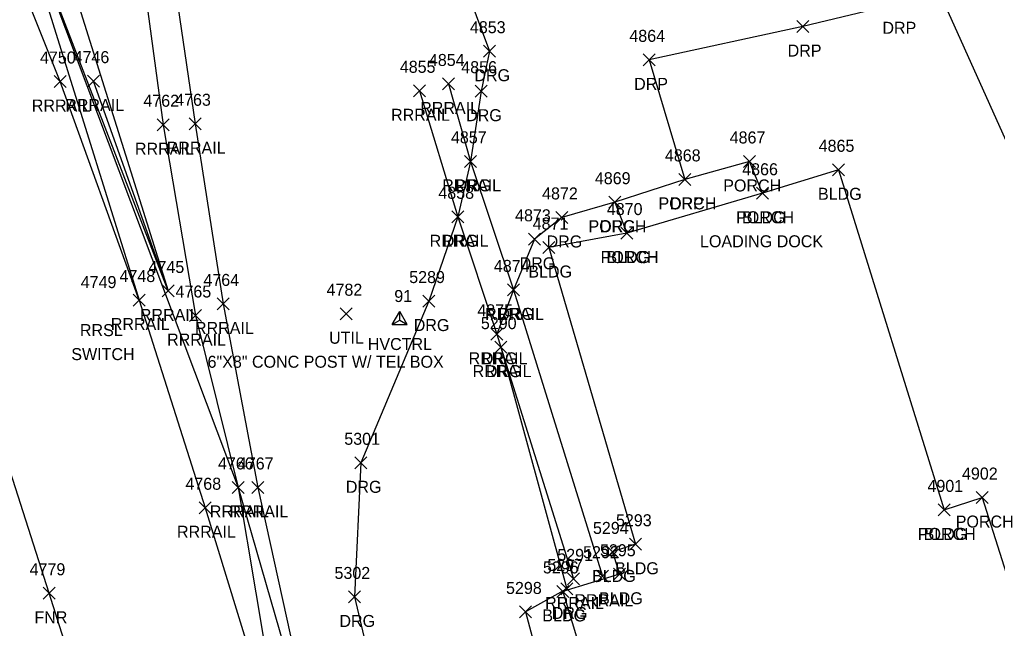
# Model space of a CAD drawing. Extents: x 1462668 to 1465147, y 550359 to 557351.
# Drawn here: x 1464071.2 to 1464234.2, y 554246.3 to 554347.7 of the extents above; entities that cross this region are included whole.
import ezdxf

# ---------------------------------------------------------------- set-up
doc = ezdxf.new("R2010")
doc.units = 0
for name, color, linetype in [('C_A', 7, 'Continuous'), ('C_I', 7, 'Continuous'), ('CPSM', 7, 'Continuous'), ('L_A', 7, 'Continuous'), ('L_C', 7, 'Continuous'), ('L_I', 7, 'Continuous'), ('L_TIC', 7, 'Continuous'), ('LBC', 7, 'Continuous'), ('LBF', 7, 'Continuous'), ('LFNC', 7, 'Continuous'), ('PET', 7, 'Continuous'), ('R_A', 7, 'Continuous'), ('R_C', 7, 'Continuous'), ('R_I', 7, 'Continuous'), ('R_TIC', 7, 'Continuous'), ('RDG', 7, 'Continuous'), ('RDP', 7, 'Continuous'), ('RR', 7, 'Continuous'), ('U_A', 7, 'Continuous'), ('U_C', 7, 'Continuous'), ('U_I', 7, 'Continuous'), ('UDEFAULT', 7, 'Continuous')]:
    doc.layers.add(name, color=color, linetype=linetype)

msp = doc.modelspace()

# ---------------------------------------------------------------- linework, layer by layer
at = {"layer": 'CPSM'}
for p, q in [((1464133.31, 554296.93), (1464134.56, 554299.09)), ((1464135.81, 554296.93), (1464134.56, 554299.09)), ((1464134.56, 554297.65), (1464134.56, 554299.09)), ((1464133.31, 554296.93), (1464134.56, 554297.65)), ((1464133.31, 554296.93), (1464135.81, 554296.93)), ((1464134.56, 554297.65), (1464134.56, 554297.65)), ((1464134.56, 554297.65), (1464135.81, 554296.93))]:
    msp.add_line(p, q, dxfattribs=at)
at = {"layer": 'L_TIC'}
for points in [[(1464191.85, 554323.07), (1464193.85, 554325.07)], [(1464193.85, 554323.07), (1464191.85, 554325.07)], [(1464206.67, 554321.68), (1464208.67, 554323.68)], [(1464208.67, 554321.68), (1464206.67, 554323.68)], [(1464206.67, 554321.68), (1464208.67, 554323.68)], [(1464208.67, 554321.68), (1464206.67, 554323.68)], [(1464181.06, 554320.08), (1464183.06, 554322.08)], [(1464183.06, 554320.08), (1464181.06, 554322.08)], [(1464193.99, 554317.77), (1464195.99, 554319.77)], [(1464195.99, 554317.77), (1464193.99, 554319.77)], [(1464193.99, 554317.77), (1464195.99, 554319.77)], [(1464195.99, 554317.77), (1464193.99, 554319.77)], [(1464169.4, 554316.28), (1464171.4, 554318.28)], [(1464171.4, 554316.28), (1464169.4, 554318.28)], [(1464171.42, 554311.14), (1464173.42, 554313.14)], [(1464173.42, 554311.14), (1464171.42, 554313.14)], [(1464171.42, 554311.14), (1464173.42, 554313.14)], [(1464173.42, 554311.14), (1464171.42, 554313.14)], [(1464158.41, 554308.73), (1464160.41, 554310.73)], [(1464160.41, 554308.73), (1464158.41, 554310.73)], [(1464230.59, 554267.07), (1464232.59, 554269.07)], [(1464232.59, 554267.07), (1464230.59, 554269.07)], [(1464224.27, 554265.01), (1464226.27, 554267.01)], [(1464226.27, 554265.01), (1464224.27, 554267.01)], [(1464224.27, 554265.01), (1464226.27, 554267.01)], [(1464226.27, 554265.01), (1464224.27, 554267.01)], [(1464172.86, 554259.29), (1464174.86, 554261.29)], [(1464174.86, 554259.29), (1464172.86, 554261.29)], [(1464169.02, 554258.01), (1464171.02, 554260.01)], [(1464171.02, 554258.01), (1464169.02, 554260.01)], [(1464170.19, 554254.29), (1464172.19, 554256.29)], [(1464172.19, 554254.29), (1464170.19, 554256.29)], [(1464075.17, 554251.12), (1464077.17, 554253.12)], [(1464077.17, 554251.12), (1464075.17, 554253.12)], [(1464160.74, 554251.43), (1464162.74, 554253.43)], [(1464162.74, 554251.43), (1464160.74, 554253.43)]]:
    msp.add_lwpolyline(points, dxfattribs=at)
at = {"layer": 'LBC'}
for points in [[(1464207.67, 554322.68), (1464194.99, 554318.77), (1464172.42, 554312.14), (1464159.41, 554309.73), (1464173.86, 554260.29), (1464170.02, 554259.01), (1464171.19, 554255.29), (1464161.74, 554252.43), (1464167.81, 554232.32), (1464171.86, 554233.52)], [(1464207.67, 554322.68), (1464225.27, 554266.01)]]:
    msp.add_lwpolyline(points, dxfattribs=at)
at = {"layer": 'LBF'}
for points in [[(1464194.99, 554318.77), (1464192.85, 554324.07), (1464182.06, 554321.08), (1464170.4, 554317.28), (1464172.42, 554312.14)], [(1464225.27, 554266.01), (1464231.59, 554268.07), (1464244.72, 554226.75)]]:
    msp.add_lwpolyline(points, dxfattribs=at)
at = {"layer": 'LFNC'}
msp.add_lwpolyline([(1464115.65, 554143.51), (1464112.18, 554156.7), (1464102.13, 554162), (1464094.23, 554192.09), (1464085.59, 554222.34), (1464076.17, 554252.12), (1464066.58, 554281.84), (1464057.63, 554311.79)], dxfattribs=at)
at = {"layer": 'PET'}
msp.add_lwpolyline([(1464089.9, 554691.06), (1464094.27, 554684.22), (1464105, 554658.11), (1464124.73, 554609.65), (1464153.04, 554539.67), (1464171.4, 554492.18), (1464186.72, 554450.32), (1464208.54, 554393.14), (1464223.89, 554353.56), (1464237.53, 554323.14), (1464261.17, 554279.59), (1464280.77, 554235.06), (1464302.94, 554196.7), (1464308.98, 554181.31), (1464306.75, 554172.62), (1464301.03, 554165.47), (1464292.18, 554160.93), (1464282.62, 554157.83)], dxfattribs=at)
at = {"layer": 'R_TIC'}
for points in [[(1464200.72, 554345.55), (1464202.72, 554347.55)], [(1464202.72, 554345.55), (1464200.72, 554347.55)], [(1464148.52, 554341.44), (1464150.52, 554343.44)], [(1464150.52, 554341.44), (1464148.52, 554343.44)], [(1464175.13, 554340), (1464177.13, 554342)], [(1464177.13, 554340), (1464175.13, 554342)], [(1464076.98, 554336.39), (1464078.98, 554338.39)], [(1464078.98, 554336.39), (1464076.98, 554338.39)], [(1464082.55, 554336.46), (1464084.55, 554338.46)], [(1464084.55, 554336.46), (1464082.55, 554338.46)], [(1464141.69, 554335.98), (1464143.69, 554337.98)], [(1464143.69, 554335.98), (1464141.69, 554337.98)], [(1464136.84, 554334.84), (1464138.84, 554336.84)], [(1464138.84, 554334.84), (1464136.84, 554336.84)], [(1464147.14, 554334.78), (1464149.14, 554336.78)], [(1464149.14, 554334.78), (1464147.14, 554336.78)], [(1464094.16, 554329.19), (1464096.16, 554331.19)], [(1464096.16, 554329.19), (1464094.16, 554331.19)], [(1464099.46, 554329.35), (1464101.46, 554331.35)], [(1464101.46, 554329.35), (1464099.46, 554331.35)], [(1464145.36, 554323.09), (1464147.36, 554325.09)], [(1464147.36, 554323.09), (1464145.36, 554325.09)], [(1464145.36, 554323.09), (1464147.36, 554325.09)], [(1464147.36, 554323.09), (1464145.36, 554325.09)], [(1464181.06, 554320.08), (1464183.06, 554322.08)], [(1464183.06, 554320.08), (1464181.06, 554322.08)], [(1464169.4, 554316.28), (1464171.4, 554318.28)], [(1464171.4, 554316.28), (1464169.4, 554318.28)], [(1464143.26, 554313.85), (1464145.26, 554315.85)], [(1464145.26, 554313.85), (1464143.26, 554315.85)], [(1464143.26, 554313.85), (1464145.26, 554315.85)], [(1464145.26, 554313.85), (1464143.26, 554315.85)], [(1464160.55, 554313.74), (1464162.55, 554315.74)], [(1464162.55, 554313.74), (1464160.55, 554315.74)], [(1464156.05, 554310.1), (1464158.05, 554312.1)], [(1464158.05, 554310.1), (1464156.05, 554312.1)], [(1464094.98, 554301.5), (1464096.98, 554303.5)], [(1464096.98, 554301.5), (1464094.98, 554303.5)], [(1464094.98, 554301.5), (1464096.98, 554303.5)], [(1464096.98, 554301.5), (1464094.98, 554303.5)], [(1464152.51, 554301.67), (1464154.51, 554303.67)], [(1464154.51, 554301.67), (1464152.51, 554303.67)], [(1464152.51, 554301.67), (1464154.51, 554303.67)], [(1464154.51, 554301.67), (1464152.51, 554303.67)], [(1464090.14, 554299.98), (1464092.14, 554301.98)], [(1464092.14, 554299.98), (1464090.14, 554301.98)], [(1464090.14, 554299.98), (1464092.14, 554301.98)], [(1464092.14, 554299.98), (1464090.14, 554301.98)], [(1464138.41, 554299.81), (1464140.41, 554301.81)], [(1464140.41, 554299.81), (1464138.41, 554301.81)], [(1464104.16, 554299.33), (1464106.16, 554301.33)], [(1464106.16, 554299.33), (1464104.16, 554301.33)], [(1464099.52, 554297.4), (1464101.52, 554299.4)], [(1464101.52, 554297.4), (1464099.52, 554299.4)], [(1464149.76, 554294.27), (1464151.76, 554296.27)], [(1464151.76, 554294.27), (1464149.76, 554296.27)], [(1464149.76, 554294.27), (1464151.76, 554296.27)], [(1464151.76, 554294.27), (1464149.76, 554296.27)], [(1464150.43, 554292.13), (1464152.43, 554294.13)], [(1464152.43, 554292.13), (1464150.43, 554294.13)], [(1464150.43, 554292.13), (1464152.43, 554294.13)], [(1464152.43, 554292.13), (1464150.43, 554294.13)], [(1464127.1, 554272.86), (1464129.1, 554274.86)], [(1464129.1, 554272.86), (1464127.1, 554274.86)], [(1464106.64, 554268.76), (1464108.64, 554270.76)], [(1464108.64, 554268.76), (1464106.64, 554270.76)], [(1464106.64, 554268.76), (1464108.64, 554270.76)], [(1464108.64, 554268.76), (1464106.64, 554270.76)], [(1464109.91, 554268.75), (1464111.91, 554270.75)], [(1464111.91, 554268.75), (1464109.91, 554270.75)], [(1464101.17, 554265.37), (1464103.17, 554267.37)], [(1464103.17, 554265.37), (1464101.17, 554267.37)], [(1464167.38, 554253.97), (1464169.38, 554255.97)], [(1464169.38, 554253.97), (1464167.38, 554255.97)], [(1464162.51, 554253.52), (1464164.51, 554255.52)], [(1464164.51, 554253.52), (1464162.51, 554255.52)], [(1464161.41, 554251.84), (1464163.41, 554253.84)], [(1464163.41, 554251.84), (1464161.41, 554253.84)], [(1464126.03, 554250.51), (1464128.03, 554252.51)], [(1464128.03, 554250.51), (1464126.03, 554252.51)], [(1464154.54, 554248.01), (1464156.54, 554250.01)], [(1464156.54, 554248.01), (1464154.54, 554250.01)]]:
    msp.add_lwpolyline(points, dxfattribs=at)
at = {"layer": 'RDG'}
for points in [[(1464175.96, 554443.37), (1464161.6, 554434.31), (1464132.95, 554424.26), (1464134.95, 554386.72), (1464145.1, 554354.38), (1464149.52, 554342.44), (1464148.14, 554335.78), (1464146.36, 554324.09), (1464144.26, 554314.85), (1464139.41, 554300.81), (1464128.1, 554273.86), (1464127.03, 554251.51), (1464133.69, 554223.22), (1464141.07, 554193.15), (1464142.88, 554180.58), (1464172.4, 554188.76), (1464164.76, 554207.85)], [(1464170.4, 554317.28), (1464161.55, 554314.74), (1464157.05, 554311.1), (1464153.51, 554302.67), (1464150.76, 554295.27), (1464151.43, 554293.13), (1464162.41, 554252.84), (1464155.54, 554249.01), (1464160.96, 554228.66), (1464164.76, 554207.85)]]:
    msp.add_lwpolyline(points, dxfattribs=at)
at = {"layer": 'RDP'}
msp.add_lwpolyline([(1464186.72, 554450.32), (1464175.96, 554443.37), (1464201.03, 554389.58), (1464217.5, 554350.34), (1464201.72, 554346.55), (1464176.13, 554341), (1464182.06, 554321.08)], dxfattribs=at)
at = {"layer": 'RR'}
for points in [[(1464091.14, 554300.98), (1464077.98, 554337.39), (1464063.58, 554373.28), (1464050.89, 554402.42), (1464034.06, 554442.51), (1464019.33, 554482.64), (1464008.95, 554512.85), (1463996.09, 554556.87), (1464001.62, 554538.85), (1463975.43, 554626.3), (1463959.93, 554675.29), (1463934.88, 554757.03), (1463905.24, 554852.22), (1463876.84, 554943.34), (1463831.06, 555090.47)], [(1463854.77, 555075.73), (1463884.96, 554978.2), (1463937.54, 554812.67), (1463947.38, 554777.45), (1463959.81, 554737.53), (1463994.67, 554626.25), (1464020.78, 554543.28), (1464046.58, 554460.26), (1464067.16, 554394.26), (1464095.98, 554302.5), (1464068.04, 554374.98), (1464107.64, 554269.76), (1464129.09, 554195.5), (1464144.12, 554146.47)], [(1463850.06, 555074.38), (1463880.04, 554977.58), (1463932.2, 554809.71), (1463943.16, 554774.67), (1463954.64, 554735.56), (1463990.29, 554624.49), (1464015.99, 554541.81), (1464042.1, 554458.26), (1464062.32, 554393.19), (1464091.14, 554300.98), (1464102.17, 554266.37), (1464124.36, 554193.97), (1464139.43, 554145.85)], [(1463907.74, 554987.88), (1463916.87, 554959.05), (1463926.58, 554927.77), (1463943.02, 554875.13), (1463961.99, 554814.64), (1463993.64, 554713.03), (1464017.99, 554636.01), (1464045.84, 554548.28), (1464070.42, 554471.08), (1464074.34, 554457.52), (1464082.47, 554428.02), (1464088.66, 554402.47), (1464094.98, 554367.85), (1464100.46, 554330.35), (1464105.16, 554300.33), (1464110.91, 554269.75), (1464118.42, 554235.72), (1464129.09, 554195.5)], [(1463903.09, 554986.35), (1463911.93, 554957.64), (1463922.8, 554926.79), (1463938.27, 554873.85), (1463957.29, 554812.95), (1463986.25, 554711.06), (1464013.59, 554633.72), (1464039.5, 554552.56), (1464065.49, 554469.18), (1464069.78, 554456.42), (1464077.64, 554426.54), (1464083.75, 554401.86), (1464090.16, 554367.17), (1464095.16, 554330.19), (1464100.52, 554298.4), (1464107.64, 554269.76), (1464113.53, 554234.63), (1464124.36, 554193.97)], [(1464095.98, 554302.5), (1464083.55, 554337.46)], [(1464137.84, 554335.84), (1464144.26, 554314.85), (1464150.76, 554295.27), (1464151.43, 554293.13), (1464163.51, 554254.52)], [(1464142.69, 554336.98), (1464146.36, 554324.09), (1464153.51, 554302.67), (1464168.38, 554254.97)]]:
    msp.add_lwpolyline(points, dxfattribs=at)
at = {"layer": 'UDEFAULT'}
for points in [[(1464124.64, 554297.7), (1464126.64, 554299.7)], [(1464126.64, 554297.7), (1464124.64, 554299.7)]]:
    msp.add_lwpolyline(points, dxfattribs=at)

# ---------------------------------------------------------------- texts
at = {"layer": 'C_A'}
msp.add_text('HVCTRL', height=2, dxfattribs=at).set_placement((1464129.25, 554292.65))
at = {"layer": 'C_I'}
msp.add_text('91', height=2, dxfattribs=at).set_placement((1464133.66, 554300.65))
at = {"layer": 'L_A'}
for s, p in [('PORCH', (1464188.47, 554319.07)), ('BLDG', (1464204.26, 554317.68)), ('BLDG', (1464204.26, 554317.68)), ('PORCH', (1464177.68, 554316.08)), ('PORCH', (1464190.61, 554313.77)), ('BLDG', (1464191.58, 554313.77)), ('PORCH', (1464166.02, 554312.28)), ('PORCH', (1464168.04, 554307.14)), ('BLDG', (1464169.01, 554307.14)), ('BLDG', (1464156, 554304.73)), ('PORCH', (1464227.21, 554263.07)), ('PORCH', (1464220.89, 554261.01)), ('BLDG', (1464221.86, 554261.01)), ('BLDG', (1464166.61, 554254.01)), ('BLDG', (1464170.45, 554255.29)), ('BLDG', (1464167.78, 554250.29)), ('BLDG', (1464158.33, 554247.43)), ('FNR', (1464073.7, 554247.12))]:
    msp.add_text(s, height=2, dxfattribs=at).set_placement(p)
at = {"layer": 'L_C'}
msp.add_text('LOADING DOCK', height=2, dxfattribs=at).set_placement((1464184.6, 554309.77))
at = {"layer": 'L_I'}
for s, p in [('4867', (1464189.54, 554327.07)), ('4865', (1464204.37, 554325.68)), ('4865', (1464204.37, 554325.68)), ('4868', (1464178.75, 554324.08)), ('4866', (1464191.63, 554321.77)), ('4866', (1464191.63, 554321.77)), ('4869', (1464167.08, 554320.28)), ('4870', (1464169.07, 554315.14)), ('4870', (1464169.07, 554315.14)), ('4871', (1464156.72, 554312.73)), ('4902', (1464228.25, 554271.07)), ('4901', (1464222.5, 554269.01)), ('4901', (1464222.5, 554269.01)), ('5293', (1464170.6, 554263.29)), ('5294', (1464166.76, 554262.01)), ('5295', (1464167.93, 554258.29)), ('4779', (1464072.9, 554255.12)), ('5296', (1464158.43, 554255.43))]:
    msp.add_text(s, height=2, dxfattribs=at).set_placement(p)
at = {"layer": 'R_A'}
for s, p in [('DRP', (1464214.99, 554345.34)), ('DRP', (1464199.2, 554341.55)), ('DRG', (1464147.01, 554337.44)), ('DRP', (1464173.62, 554336)), ('RRRAIL', (1464073.27, 554332.39)), ('RRRAIL', (1464078.84, 554332.46)), ('RRRAIL', (1464133.13, 554330.84)), ('RRRAIL', (1464137.98, 554331.98)), ('DRG', (1464145.63, 554330.78)), ('RRRAIL', (1464090.45, 554325.19)), ('RRRAIL', (1464095.75, 554325.35)), ('RRRAIL', (1464141.65, 554319.09)), ('DRG', (1464143.85, 554319.09)), ('DRP', (1464179.55, 554316.08)), ('DRG', (1464167.88, 554312.28)), ('RRRAIL', (1464139.55, 554309.85)), ('DRG', (1464141.74, 554309.85)), ('DRG', (1464159.04, 554309.74)), ('DRG', (1464154.54, 554306.1)), ('RRRAIL', (1464091.27, 554297.5)), ('RRRAIL', (1464091.27, 554297.5)), ('RRRAIL', (1464148.8, 554297.67)), ('DRG', (1464151, 554297.67)), ('RRSL', (1464081.28, 554294.97)), ('RRRAIL', (1464086.43, 554295.98)), ('RRRAIL', (1464086.43, 554295.98)), ('RRRAIL', (1464100.45, 554295.33)), ('DRG', (1464136.9, 554295.81)), ('RRRAIL', (1464095.81, 554293.4)), ('RRRAIL', (1464146.05, 554290.27)), ('DRG', (1464148.25, 554290.27)), ('RRRAIL', (1464146.72, 554288.13)), ('DRG', (1464148.92, 554288.13)), ('DRG', (1464125.59, 554268.86)), ('RRRAIL', (1464102.93, 554264.76)), ('RRRAIL', (1464102.93, 554264.76)), ('RRRAIL', (1464106.2, 554264.75)), ('RRRAIL', (1464097.46, 554261.37)), ('RRRAIL', (1464158.8, 554249.52)), ('RRRAIL', (1464163.67, 554249.97)), ('DRG', (1464159.9, 554247.84)), ('DRG', (1464124.52, 554246.51))]:
    msp.add_text(s, height=2, dxfattribs=at).set_placement(p)
at = {"layer": 'R_C'}
msp.add_text('SWITCH', height=2, dxfattribs=at).set_placement((1464079.85, 554290.97))
at = {"layer": 'R_I'}
for s, p in [('4853', (1464146.26, 554345.44)), ('4864', (1464172.83, 554344)), ('4750', (1464074.63, 554340.39)), ('4746', (1464080.23, 554340.46)), ('4855', (1464134.58, 554338.84)), ('4854', (1464139.43, 554339.98)), ('4856', (1464144.82, 554338.78)), ('4762', (1464091.85, 554333.19)), ('4763', (1464097.15, 554333.35)), ('4857', (1464143.1, 554327.09)), ('4857', (1464143.1, 554327.09)), ('4868', (1464178.75, 554324.08)), ('4869', (1464167.08, 554320.28)), ('4858', (1464141, 554317.85)), ('4858', (1464141, 554317.85)), ('4872', (1464158.29, 554317.74)), ('4873', (1464153.79, 554314.1)), ('4745', (1464092.72, 554305.5)), ('4745', (1464092.72, 554305.5)), ('4874', (1464150.25, 554305.67)), ('4874', (1464150.25, 554305.67)), ('4749', (1464081.42, 554302.97)), ('4748', (1464087.88, 554303.98)), ('4748', (1464087.88, 554303.98)), ('4764', (1464101.86, 554303.33)), ('5289', (1464136.15, 554303.81)), ('4765', (1464097.21, 554301.4)), ('4875', (1464147.5, 554298.27)), ('4875', (1464147.5, 554298.27)), ('5290', (1464148.09, 554296.13)), ('5290', (1464148.09, 554296.13)), ('5301', (1464125.33, 554276.86)), ('4766', (1464104.28, 554272.76)), ('4766', (1464104.28, 554272.76)), ('4767', (1464107.6, 554272.75)), ('4768', (1464098.86, 554269.37)), ('5291', (1464160.82, 554257.52)), ('5292', (1464165.12, 554257.97)), ('5297', (1464159.15, 554255.84)), ('5302', (1464123.7, 554254.51)), ('5298', (1464152.28, 554252.01))]:
    msp.add_text(s, height=2, dxfattribs=at).set_placement(p)
at = {"layer": 'U_A'}
msp.add_text('UTIL', height=2, dxfattribs=at).set_placement((1464122.8, 554293.7))
at = {"layer": 'U_C'}
msp.add_text('6"X8" CONC POST W/ TEL BOX', height=2, dxfattribs=at).set_placement((1464102.55, 554289.7))
at = {"layer": 'U_I'}
msp.add_text('4782', height=2, dxfattribs=at).set_placement((1464122.38, 554301.7))

doc.saveas('drawing.dxf')
